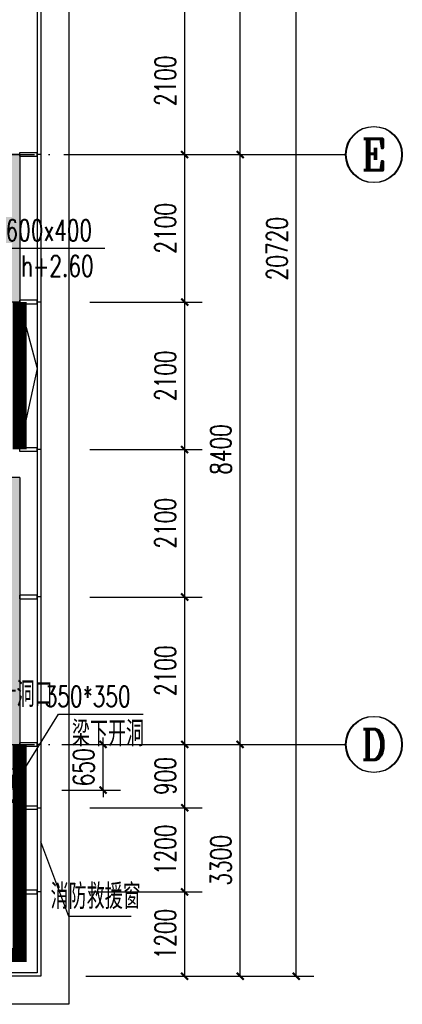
# Model space of a CAD drawing. Extents: x 797781 to 1255204, y 21234 to 1024248.
# Tile 761 of 1056: x 989258 to 994708, y 757331 to 771352. Entities that reach past the tile are written whole.
import ezdxf
from ezdxf.enums import TextEntityAlignment as Align

# ---------------------------------------------------------------- set-up
doc = ezdxf.new("R2010")
doc.units = 0
doc.header["$LTSCALE"] = 1000
doc.header["$MEASUREMENT"] = 0
doc.linetypes.add('230303生产综合楼-平面图_t8$0$DOTE', pattern=[2.42, 2, -0.2, 0.02, -0.2])
doc.linetypes.add('__DASH', pattern=[0.35, 0.25, -0.1])
for name, color, linetype in [('230303生产综合楼-平面图_t8$0$3T_WOOD', 21, 'Continuous'), ('230303生产综合楼-平面图_t8$0$AXIS', 3, 'Continuous'), ('230303生产综合楼-平面图_t8$0$AXIS_TEXT', 7, 'Continuous'), ('230303生产综合楼-平面图_t8$0$CURTWALL', 4, 'Continuous'), ('230303生产综合楼-平面图_t8$0$DIM_LEAD', 3, 'Continuous'), ('230303生产综合楼-平面图_t8$0$DIM_SYMB', 3, 'Continuous'), ('230303生产综合楼-平面图_t8$0$DOTE', 1, '230303生产综合楼-平面图_t8$0$DOTE'), ('230303生产综合楼-平面图_t8$0$PUB_DIM', 3, 'Continuous'), ('230303生产综合楼-平面图_t8$0$PUB_HATCH', 8, 'Continuous'), ('230303生产综合楼-平面图_t8$0$PUB_TEXT', 7, 'Continuous'), ('230303生产综合楼-平面图_t8$0$WALL', 40, 'Continuous'), ('230303生产综合楼-平面图_t8$0$条件', 7, 'Continuous'), ('230303生产综合楼-平面图_t8$0$水管', 4, 'Continuous'), ('230303生产综合楼-平面图_t8$0$看线', 115, 'Continuous'), ('AXIS_TEXT', 7, 'Continuous'), ('DIM_LEAD', 3, 'Continuous'), ('PUB_TEXT', 7, 'Continuous')]:
    doc.layers.add(name, color=color, linetype=linetype)
doc.styles.add('230303生产综合楼-平面图_t8$0$_TCH_AXIS', font='COMPLEX', dxfattribs={"bigfont": 'GBCBIG'})
doc.styles.add('230303生产综合楼-平面图_t8$0$_TCH_DIM', font='SIMPLEX', dxfattribs={"bigfont": 'GBCBIG'})
doc.styles.add('230303生产综合楼-平面图_T8$0$_TCH_DIM_T3', font='SIMPLEX', dxfattribs={"width": 0.705882, "bigfont": 'GBCBIG'})
doc.styles.add('_TCH_DIM', font='SIMPLEX', dxfattribs={"bigfont": 'GBCBIG'})
doc.styles.add('COMPLEX', font='COMPLEX')
doc.dimstyles.new('230303生产综合楼-平面图_T8$0$_TCH_ARCH&&100', dxfattribs={"dimtxt": 297.5, "dimasz": 100, "dimexe": 250, "dimexo": 300, "dimgap": 126.25, "dimtad": 1, "dimdec": 0, "dimzin": 0, "dimdsep": 46, "dimtxsty": '230303生产综合楼-平面图_T8$0$_TCH_DIM_T3', "dimblk": '230303生产综合楼-平面图_t8$0$_ArchTick', "dimcen": 0.09, "dimclrt": 7, "dimazin": 2, "dimtfac": 1, "dimtdec": 0, "dimtix": 1, "dimtmove": 2, "dimatfit": 3, "dimfxl": 1, "dimtolj": 1, "dimtzin": 0, "dimarcsym": 0})

# ---------------------------------------------------------------- blocks, each defined once
blk = doc.blocks.new('AQ9-10')
at = {"color": 6, "linetype": '__DASH', "ltscale": 4, "const_width": 200}
for points in [[(1107166, 667400), (1107166, 669500)], [(1107166, 663200), (1107166, 660200), (1100516, 660199)]]:
    blk.add_lwpolyline(points, dxfattribs=at)
blk = doc.blocks.new('10FND10')
at = {"layer": 'DIM_LEAD'}
blk.add_line((765581.2, 776116.3), (767144.7, 776116.3), dxfattribs=at)
at = {"layer": 'PUB_TEXT', "style": '_TCH_DIM'}
blk.add_text('洞口', height=357.45, dxfattribs=at).set_placement((765253.1, 776221.3))
at = {"layer": 'PUB_TEXT', "style": '_TCH_DIM', "width": 0.705882}
for s, p in [('600x400', (765729.7, 776221.3)), ('h+2.60', (765949.7, 775713.8))]:
    blk.add_text(s, height=297.5, dxfattribs=at).set_placement(p)
blk = doc.blocks.new('230303生产综合楼-平面图_t8$0$6WLGJ')
at = {"layer": '230303生产综合楼-平面图_t8$0$3T_WOOD'}
for points in [[(1106291, 378412), (1106291, 378362), (1106541, 378362), (1106541, 378412)], [(1106291, 376312), (1106291, 376262), (1106541, 376262), (1106541, 376312)], [(1106291, 374212), (1106291, 374162), (1106541, 374162), (1106541, 374212)], [(1106291, 372112), (1106291, 372062), (1106541, 372062), (1106541, 372112)], [(1106291, 370012), (1106291, 369962), (1106541, 369962), (1106541, 370012)], [(1106291, 367912), (1106291, 367862), (1106541, 367862), (1106541, 367912)]]:
    blk.add_lwpolyline(points, close=True, dxfattribs=at)
for points in [[(1106591, 378387), (1106541, 378387)], [(1106591, 376287), (1106541, 376287)], [(1106591, 376287), (1106541, 376287)], [(1106591, 374187), (1106541, 374187)], [(1106591, 374187), (1106541, 374187)], [(1106591, 372087), (1106541, 372087)], [(1106591, 369987), (1106541, 369987)], [(1106591, 369987), (1106541, 369987)], [(1106591, 367887), (1106541, 367887)]]:
    blk.add_lwpolyline(points, dxfattribs=at)
blk = doc.blocks.new('230303生产综合楼-平面图_t8$0$_ArchTick')
at = {"color": 0, "linetype": 'ByBlock', "const_width": 0.3}
blk.add_lwpolyline([(-0.5, -0.5), (0.5, 0.5)], dxfattribs=at)
blk = doc.blocks.new('*D6277')
at = {"layer": '230303生产综合楼-平面图_t8$0$PUB_DIM', "color": 0, "lineweight": -2, "transparency": 16777216}
for p, q in [((815448, 174299), (815448, 173878)), ((815798, 174299), (815798, 173878)), ((815448, 174128), (815798, 174128))]:
    blk.add_line(p, q, dxfattribs=at)
at = {"layer": 'Defpoints', "color": 0, "transparency": 16777216}
for p in [(815448, 174599), (815798, 174599), (815798, 174128)]:
    blk.add_point(p, dxfattribs=at)
at = {"layer": '230303生产综合楼-平面图_t8$0$PUB_DIM', "color": 0, "lineweight": -2, "transparency": 16777216, "xscale": 100, "yscale": 100, "zscale": 100, "rotation": 180}
blk.add_blockref('230303生产综合楼-平面图_t8$0$_ArchTick', (815448, 174128), dxfattribs=at)
at = {"layer": '230303生产综合楼-平面图_t8$0$PUB_DIM', "color": 0, "lineweight": -2, "transparency": 16777216, "xscale": 100, "yscale": 100, "zscale": 100}
blk.add_blockref('230303生产综合楼-平面图_t8$0$_ArchTick', (815798, 174128), dxfattribs=at)
at = {"layer": '230303生产综合楼-平面图_t8$0$PUB_DIM', "color": 7, "transparency": 16777216, "insert": (815448, 174403), "char_height": 297.5, "attachment_point": 5, "style": '230303生产综合楼-平面图_T8$0$_TCH_DIM_T3'}
blk.add_mtext('\\A1;350', dxfattribs=at)
blk = doc.blocks.new('*D6280')
at = {"layer": '230303生产综合楼-平面图_t8$0$PUB_DIM', "color": 0, "lineweight": -2, "transparency": 16777216}
for p, q in [((816985, 174949), (816985, 175049)), ((816398, 174949), (817235, 174948)), ((816985, 174299), (816985, 174949)), ((816398, 174299), (817235, 174298)), ((816985, 174299), (816985, 174199))]:
    blk.add_line(p, q, dxfattribs=at)
at = {"layer": 'Defpoints', "color": 0, "transparency": 16777216}
for p in [(816098, 174949), (816985, 174949), (816098, 174299)]:
    blk.add_point(p, dxfattribs=at)
at = {"layer": '230303生产综合楼-平面图_t8$0$PUB_DIM', "color": 0, "lineweight": -2, "transparency": 16777216, "xscale": 100, "yscale": 100, "zscale": 100}
for p, rotation in [((816985, 174949), 269.9726652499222), ((816985, 174299), 89.97266524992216)]:
    blk.add_blockref('230303生产综合楼-平面图_t8$0$_ArchTick', p, dxfattribs=dict(at, rotation=rotation))
at = {"layer": '230303生产综合楼-平面图_t8$0$PUB_DIM', "color": 7, "transparency": 16777216, "insert": (816710, 174624), "char_height": 297.5, "attachment_point": 5, "rotation": 89.9727, "style": '230303生产综合楼-平面图_T8$0$_TCH_DIM_T3'}
blk.add_mtext('\\A1;650', dxfattribs=at)
blk = doc.blocks.new('*D5605')
at = {"layer": '230303生产综合楼-平面图_t8$0$AXIS', "color": 0, "lineweight": -2, "transparency": 16777216}
for p, q in [((990258, 758931), (991858, 758931)), ((991608, 757731), (991608, 758931)), ((990258, 757731), (991858, 757731))]:
    blk.add_line(p, q, dxfattribs=at)
at = {"layer": 'Defpoints', "color": 0, "transparency": 16777216}
for p in [(989958, 758931), (991608, 758931), (989958, 757731)]:
    blk.add_point(p, dxfattribs=at)
at = {"layer": '230303生产综合楼-平面图_t8$0$AXIS', "color": 0, "lineweight": -2, "transparency": 16777216, "xscale": 100, "yscale": 100, "zscale": 100}
for p, rotation in [((991608, 758931), 90), ((991608, 757731), 270)]:
    blk.add_blockref('230303生产综合楼-平面图_t8$0$_ArchTick', p, dxfattribs=dict(at, rotation=rotation))
at = {"layer": '230303生产综合楼-平面图_t8$0$AXIS', "color": 7, "transparency": 16777216, "insert": (991333, 758331), "char_height": 297.5, "attachment_point": 5, "rotation": 90, "style": '230303生产综合楼-平面图_T8$0$_TCH_DIM_T3'}
blk.add_mtext('\\A1;1200', dxfattribs=at)
blk = doc.blocks.new('*D5606')
at = {"layer": '230303生产综合楼-平面图_t8$0$AXIS', "color": 0, "lineweight": -2, "transparency": 16777216}
for p, q in [((990258, 760131), (991858, 760131)), ((991608, 758931), (991608, 760131)), ((990258, 758931), (991858, 758931))]:
    blk.add_line(p, q, dxfattribs=at)
at = {"layer": 'Defpoints', "color": 0, "transparency": 16777216}
for p in [(989958, 760131), (991608, 760131), (989958, 758931)]:
    blk.add_point(p, dxfattribs=at)
at = {"layer": '230303生产综合楼-平面图_t8$0$AXIS', "color": 0, "lineweight": -2, "transparency": 16777216, "xscale": 100, "yscale": 100, "zscale": 100}
for p, rotation in [((991608, 760131), 90), ((991608, 758931), 270)]:
    blk.add_blockref('230303生产综合楼-平面图_t8$0$_ArchTick', p, dxfattribs=dict(at, rotation=rotation))
at = {"layer": '230303生产综合楼-平面图_t8$0$AXIS', "color": 7, "transparency": 16777216, "insert": (991333, 759531), "char_height": 297.5, "attachment_point": 5, "rotation": 90, "style": '230303生产综合楼-平面图_T8$0$_TCH_DIM_T3'}
blk.add_mtext('\\A1;1200', dxfattribs=at)
blk = doc.blocks.new('*D5607')
at = {"layer": '230303生产综合楼-平面图_t8$0$AXIS', "color": 0, "lineweight": -2, "transparency": 16777216}
for p, q in [((990258, 761031), (991858, 761031)), ((991608, 760131), (991608, 761031)), ((990258, 760131), (991858, 760131))]:
    blk.add_line(p, q, dxfattribs=at)
at = {"layer": 'Defpoints', "color": 0, "transparency": 16777216}
for p in [(989958, 761031), (991608, 761031), (989958, 760131)]:
    blk.add_point(p, dxfattribs=at)
at = {"layer": '230303生产综合楼-平面图_t8$0$AXIS', "color": 0, "lineweight": -2, "transparency": 16777216, "xscale": 100, "yscale": 100, "zscale": 100}
for p, rotation in [((991608, 761031), 90), ((991608, 760131), 270)]:
    blk.add_blockref('230303生产综合楼-平面图_t8$0$_ArchTick', p, dxfattribs=dict(at, rotation=rotation))
at = {"layer": '230303生产综合楼-平面图_t8$0$AXIS', "color": 7, "transparency": 16777216, "insert": (991333, 760581), "char_height": 297.5, "attachment_point": 5, "rotation": 90, "style": '230303生产综合楼-平面图_T8$0$_TCH_DIM_T3'}
blk.add_mtext('\\A1;900', dxfattribs=at)
blk = doc.blocks.new('*D5608')
at = {"layer": '230303生产综合楼-平面图_t8$0$AXIS', "color": 0, "lineweight": -2, "transparency": 16777216}
for p, q in [((990258, 763131), (991858, 763131)), ((991608, 761031), (991608, 763131)), ((990258, 761031), (991858, 761031))]:
    blk.add_line(p, q, dxfattribs=at)
at = {"layer": 'Defpoints', "color": 0, "transparency": 16777216}
for p in [(989958, 763131), (991608, 763131), (989958, 761031)]:
    blk.add_point(p, dxfattribs=at)
at = {"layer": '230303生产综合楼-平面图_t8$0$AXIS', "color": 0, "lineweight": -2, "transparency": 16777216, "xscale": 100, "yscale": 100, "zscale": 100}
for p, rotation in [((991608, 763131), 90), ((991608, 761031), 270)]:
    blk.add_blockref('230303生产综合楼-平面图_t8$0$_ArchTick', p, dxfattribs=dict(at, rotation=rotation))
at = {"layer": '230303生产综合楼-平面图_t8$0$AXIS', "color": 7, "transparency": 16777216, "insert": (991333, 762081), "char_height": 297.5, "attachment_point": 5, "rotation": 90, "style": '230303生产综合楼-平面图_T8$0$_TCH_DIM_T3'}
blk.add_mtext('\\A1;2100', dxfattribs=at)
blk = doc.blocks.new('*D5609')
at = {"layer": '230303生产综合楼-平面图_t8$0$AXIS', "color": 0, "lineweight": -2, "transparency": 16777216}
for p, q in [((990258, 765231), (991858, 765231)), ((991608, 763131), (991608, 765231)), ((990258, 763131), (991858, 763131))]:
    blk.add_line(p, q, dxfattribs=at)
at = {"layer": 'Defpoints', "color": 0, "transparency": 16777216}
for p in [(989958, 765231), (991608, 765231), (989958, 763131)]:
    blk.add_point(p, dxfattribs=at)
at = {"layer": '230303生产综合楼-平面图_t8$0$AXIS', "color": 0, "lineweight": -2, "transparency": 16777216, "xscale": 100, "yscale": 100, "zscale": 100}
for p, rotation in [((991608, 765231), 90), ((991608, 763131), 270)]:
    blk.add_blockref('230303生产综合楼-平面图_t8$0$_ArchTick', p, dxfattribs=dict(at, rotation=rotation))
at = {"layer": '230303生产综合楼-平面图_t8$0$AXIS', "color": 7, "transparency": 16777216, "insert": (991333, 764181), "char_height": 297.5, "attachment_point": 5, "rotation": 90, "style": '230303生产综合楼-平面图_T8$0$_TCH_DIM_T3'}
blk.add_mtext('\\A1;2100', dxfattribs=at)
blk = doc.blocks.new('*D5610')
at = {"layer": '230303生产综合楼-平面图_t8$0$AXIS', "color": 0, "lineweight": -2, "transparency": 16777216}
for p, q in [((990258, 767331), (991858, 767331)), ((991608, 765231), (991608, 767331)), ((990258, 765231), (991858, 765231))]:
    blk.add_line(p, q, dxfattribs=at)
at = {"layer": 'Defpoints', "color": 0, "transparency": 16777216}
for p in [(989958, 767331), (991608, 767331), (989958, 765231)]:
    blk.add_point(p, dxfattribs=at)
at = {"layer": '230303生产综合楼-平面图_t8$0$AXIS', "color": 0, "lineweight": -2, "transparency": 16777216, "xscale": 100, "yscale": 100, "zscale": 100}
for p, rotation in [((991608, 767331), 90), ((991608, 765231), 270)]:
    blk.add_blockref('230303生产综合楼-平面图_t8$0$_ArchTick', p, dxfattribs=dict(at, rotation=rotation))
at = {"layer": '230303生产综合楼-平面图_t8$0$AXIS', "color": 7, "transparency": 16777216, "insert": (991333, 766281), "char_height": 297.5, "attachment_point": 5, "rotation": 90, "style": '230303生产综合楼-平面图_T8$0$_TCH_DIM_T3'}
blk.add_mtext('\\A1;2100', dxfattribs=at)
blk = doc.blocks.new('*D5611')
at = {"layer": '230303生产综合楼-平面图_t8$0$AXIS', "color": 0, "lineweight": -2, "transparency": 16777216}
for p, q in [((990258, 769431), (991858, 769431)), ((991608, 767331), (991608, 769431)), ((990258, 767331), (991858, 767331))]:
    blk.add_line(p, q, dxfattribs=at)
at = {"layer": 'Defpoints', "color": 0, "transparency": 16777216}
for p in [(989958, 769431), (991608, 769431), (989958, 767331)]:
    blk.add_point(p, dxfattribs=at)
at = {"layer": '230303生产综合楼-平面图_t8$0$AXIS', "color": 0, "lineweight": -2, "transparency": 16777216, "xscale": 100, "yscale": 100, "zscale": 100}
for p, rotation in [((991608, 769431), 90), ((991608, 767331), 270)]:
    blk.add_blockref('230303生产综合楼-平面图_t8$0$_ArchTick', p, dxfattribs=dict(at, rotation=rotation))
at = {"layer": '230303生产综合楼-平面图_t8$0$AXIS', "color": 7, "transparency": 16777216, "insert": (991333, 768381), "char_height": 297.5, "attachment_point": 5, "rotation": 90, "style": '230303生产综合楼-平面图_T8$0$_TCH_DIM_T3'}
blk.add_mtext('\\A1;2100', dxfattribs=at)
blk = doc.blocks.new('*D5612')
at = {"layer": '230303生产综合楼-平面图_t8$0$AXIS', "color": 0, "lineweight": -2, "transparency": 16777216}
for p, q in [((990258, 771531), (991858, 771531)), ((991608, 769431), (991608, 771531)), ((990258, 769431), (991858, 769431))]:
    blk.add_line(p, q, dxfattribs=at)
at = {"layer": 'Defpoints', "color": 0, "transparency": 16777216}
for p in [(989958, 771531), (991608, 771531), (989958, 769431)]:
    blk.add_point(p, dxfattribs=at)
at = {"layer": '230303生产综合楼-平面图_t8$0$AXIS', "color": 0, "lineweight": -2, "transparency": 16777216, "xscale": 100, "yscale": 100, "zscale": 100}
for p, rotation in [((991608, 771531), 90), ((991608, 769431), 270)]:
    blk.add_blockref('230303生产综合楼-平面图_t8$0$_ArchTick', p, dxfattribs=dict(at, rotation=rotation))
at = {"layer": '230303生产综合楼-平面图_t8$0$AXIS', "color": 7, "transparency": 16777216, "insert": (991333, 770481), "char_height": 297.5, "attachment_point": 5, "rotation": 90, "style": '230303生产综合楼-平面图_T8$0$_TCH_DIM_T3'}
blk.add_mtext('\\A1;2100', dxfattribs=at)
blk = doc.blocks.new('_AXISO')
blk.add_circle((0, 0), 0.5)
at = {"layer": 'AXIS_TEXT', "style": 'COMPLEX', "width": 1.041667}
blk.add_attdef('A', text='', height=0.56, dxfattribs=at).set_placement((-0.25, -0.28), (0.25, -0.28), align=Align.FIT)
blk = doc.blocks.new('*D6181')
at = {"layer": '230303生产综合楼-平面图_t8$0$AXIS', "color": 0, "lineweight": -2, "transparency": 16777216}
for p, q in [((990198, 761031), (992648, 761031)), ((992398, 757731), (992398, 761031)), ((990198, 757731), (992648, 757731))]:
    blk.add_line(p, q, dxfattribs=at)
at = {"layer": 'Defpoints', "color": 0, "transparency": 16777216}
for p in [(989898, 761031), (992398, 761031), (989898, 757731)]:
    blk.add_point(p, dxfattribs=at)
at = {"layer": '230303生产综合楼-平面图_t8$0$AXIS', "color": 0, "lineweight": -2, "transparency": 16777216, "xscale": 100, "yscale": 100, "zscale": 100}
for p, rotation in [((992398, 761031), 90), ((992398, 757731), 270)]:
    blk.add_blockref('230303生产综合楼-平面图_t8$0$_ArchTick', p, dxfattribs=dict(at, rotation=rotation))
at = {"layer": '230303生产综合楼-平面图_t8$0$AXIS', "color": 7, "transparency": 16777216, "insert": (992123, 759381), "char_height": 297.5, "attachment_point": 5, "rotation": 90, "style": '230303生产综合楼-平面图_T8$0$_TCH_DIM_T3'}
blk.add_mtext('\\A1;3300', dxfattribs=at)
blk = doc.blocks.new('*D6182')
at = {"layer": '230303生产综合楼-平面图_t8$0$AXIS', "color": 0, "lineweight": -2, "transparency": 16777216}
for p, q in [((990198, 769431), (992648, 769431)), ((992398, 761031), (992398, 769431)), ((990198, 761031), (992648, 761031))]:
    blk.add_line(p, q, dxfattribs=at)
at = {"layer": 'Defpoints', "color": 0, "transparency": 16777216}
for p in [(989898, 769431), (992398, 769431), (989898, 761031)]:
    blk.add_point(p, dxfattribs=at)
at = {"layer": '230303生产综合楼-平面图_t8$0$AXIS', "color": 0, "lineweight": -2, "transparency": 16777216, "xscale": 100, "yscale": 100, "zscale": 100}
for p, rotation in [((992398, 769431), 90), ((992398, 761031), 270)]:
    blk.add_blockref('230303生产综合楼-平面图_t8$0$_ArchTick', p, dxfattribs=dict(at, rotation=rotation))
at = {"layer": '230303生产综合楼-平面图_t8$0$AXIS', "color": 7, "transparency": 16777216, "insert": (992123, 765231), "char_height": 297.5, "attachment_point": 5, "rotation": 90, "style": '230303生产综合楼-平面图_T8$0$_TCH_DIM_T3'}
blk.add_mtext('\\A1;8400', dxfattribs=at)
blk = doc.blocks.new('*D6183')
at = {"layer": '230303生产综合楼-平面图_t8$0$AXIS', "color": 0, "lineweight": -2, "transparency": 16777216}
for p, q in [((990198, 777831), (992648, 777831)), ((992398, 769431), (992398, 777831)), ((990198, 769431), (992648, 769431))]:
    blk.add_line(p, q, dxfattribs=at)
at = {"layer": 'Defpoints', "color": 0, "transparency": 16777216}
for p in [(989898, 777831), (992398, 777831), (989898, 769431)]:
    blk.add_point(p, dxfattribs=at)
at = {"layer": '230303生产综合楼-平面图_t8$0$AXIS', "color": 0, "lineweight": -2, "transparency": 16777216, "xscale": 100, "yscale": 100, "zscale": 100}
for p, rotation in [((992398, 777831), 90), ((992398, 769431), 270)]:
    blk.add_blockref('230303生产综合楼-平面图_t8$0$_ArchTick', p, dxfattribs=dict(at, rotation=rotation))
at = {"layer": '230303生产综合楼-平面图_t8$0$AXIS', "color": 7, "transparency": 16777216, "insert": (992123, 773631), "char_height": 297.5, "attachment_point": 5, "rotation": 90, "style": '230303生产综合楼-平面图_T8$0$_TCH_DIM_T3'}
blk.add_mtext('\\A1;8400', dxfattribs=at)
blk = doc.blocks.new('*D6185')
at = {"layer": '230303生产综合楼-平面图_t8$0$AXIS', "color": 0, "lineweight": -2, "transparency": 16777216}
for p, q in [((990198, 778451), (993448, 778451)), ((993198, 757731), (993198, 778451)), ((990198, 757731), (993448, 757731))]:
    blk.add_line(p, q, dxfattribs=at)
at = {"layer": 'Defpoints', "color": 0, "transparency": 16777216}
for p in [(989898, 778451), (993198, 778451), (989898, 757731)]:
    blk.add_point(p, dxfattribs=at)
at = {"layer": '230303生产综合楼-平面图_t8$0$AXIS', "color": 0, "lineweight": -2, "transparency": 16777216, "xscale": 100, "yscale": 100, "zscale": 100}
for p, rotation in [((993198, 778451), 90), ((993198, 757731), 270)]:
    blk.add_blockref('230303生产综合楼-平面图_t8$0$_ArchTick', p, dxfattribs=dict(at, rotation=rotation))
at = {"layer": '230303生产综合楼-平面图_t8$0$AXIS', "color": 7, "transparency": 16777216, "insert": (992923, 768091), "char_height": 297.5, "attachment_point": 5, "rotation": 90, "style": '230303生产综合楼-平面图_T8$0$_TCH_DIM_T3'}
blk.add_mtext('\\A1;20720', dxfattribs=at)
blk = doc.blocks.new('230303生产综合楼-平面图_t8$0$HXT-3')
at = {"layer": '230303生产综合楼-平面图_t8$0$PUB_HATCH'}
for points in [[(815548.3, 183098.9), (815798.3, 183348.9), (812448.3, 183348.9), (812448.3, 183098.9)], [(815798.3, 183348.9), (815548.3, 183098.9), (815548.3, 181248.9), (815798.3, 181248.9)], [(815548.3, 178748.9), (815548.3, 174848.9), (815798.3, 174598.9), (815798.3, 178748.9)], [(815798.3, 174598.9), (815548.3, 174848.9), (812448.3, 174848.9), (812448.3, 174598.9)]]:
    blk.add_hatch(color=256, dxfattribs=at).paths.add_polyline_path(points)
at = {"layer": '230303生产综合楼-平面图_t8$0$DIM_LEAD'}
for p, q in [((815798.3, 174491.6), (816353.2, 175378.6)), ((816353.2, 175378.6), (817558.5, 175378.6))]:
    blk.add_line(p, q, dxfattribs=at)
at = {"layer": '230303生产综合楼-平面图_t8$0$DIM_LEAD', "const_width": 40}
blk.add_lwpolyline([(815787.7, 174474.7, 1), (815808.9, 174508.6, 1)], format="xyb", close=True, dxfattribs=at)
at = {"layer": '230303生产综合楼-平面图_t8$0$WALL'}
for p, q in [((815798.3, 183348.9), (812448.3, 183348.9)), ((815798.3, 183348.9), (815798.3, 181248.9)), ((815798.3, 181248.9), (815548.3, 181248.9)), ((815798.3, 178748.9), (815548.3, 178748.9)), ((815798.3, 178748.9), (815798.3, 174598.9)), ((815798.3, 174598.9), (812448.3, 174598.9))]:
    blk.add_line(p, q, dxfattribs=at)
at = {"layer": '230303生产综合楼-平面图_t8$0$条件', "color": 1, "const_width": 50}
blk.add_lwpolyline([(815798.3, 174491.6), (815798.3, 174141.6), (815598.3, 174141), (815598.3, 174492.9), (815798.3, 174491.6)], dxfattribs=at)
at = {"layer": '230303生产综合楼-平面图_t8$0$PUB_TEXT', "style": '230303生产综合楼-平面图_t8$0$_TCH_DIM'}
for s, p in [('防雨百叶洞口', (814723.7, 175483.6)), ('梁下开洞', (816541.2, 174923.6))]:
    blk.add_text(s, height=357.45, dxfattribs=at).set_placement(p)
at = {"layer": '230303生产综合楼-平面图_t8$0$PUB_TEXT', "style": '230303生产综合楼-平面图_t8$0$_TCH_DIM', "width": 0.705882}
blk.add_text('350*350', height=297.5, dxfattribs=at).set_placement((816153.5, 175483.6))
at = {"layer": '230303生产综合楼-平面图_t8$0$PUB_DIM'}
dim = blk.add_aligned_dim(p1=(816097.9, 174299), p2=(816098.2, 174948.9), distance=-887, dimstyle='230303生产综合楼-平面图_T8$0$_TCH_ARCH&&100', dxfattribs=at)
dim.commit()
dim.dimension.update_dxf_attribs({"geometry": '*D6280', "text_midpoint": (816710.1, 174623.7)})
dim = blk.add_linear_dim(base=(815798.3, 174127.8), p1=(815448.3, 174598.9), p2=(815798.3, 174598.9), angle=360, dimstyle='230303生产综合楼-平面图_T8$0$_TCH_ARCH&&100', dxfattribs=at)
dim.commit()
dim.dimension.update_dxf_attribs({"geometry": '*D6277', "text_midpoint": (815448.3, 174402.8), "dimtype": 161})

msp = doc.modelspace()

# ---------------------------------------------------------------- linework, layer by layer
msp.add_line((989508, 760131.3), (989558, 760131.3))
msp.add_lwpolyline([(989258, 760156.3), (989508, 760156.3), (989508, 760106.3), (989258, 760106.3)], close=True)
at = {"layer": '230303生产综合楼-平面图_t8$0$AXIS'}
for p, q in [((989898, 769431.3), (993898, 769431.3)), ((989908, 769431.3), (993908, 769431.3)), ((989898, 761031.3), (993898, 761031.3)), ((989908, 761031.3), (993908, 761031.3))]:
    msp.add_line(p, q, dxfattribs=at)
at = {"layer": '230303生产综合楼-平面图_t8$0$CURTWALL'}
for points in [[(895858, 781131.3), (963708, 781131.3), (989558, 778451.4), (989558, 757731.3), (895858, 757731.3)], [(895908, 781081.3), (963705.4, 781081.3), (989508, 778406.3), (989508, 757781.3), (895908, 757781.3)]]:
    msp.add_lwpolyline(points, close=True, dxfattribs=at)
msp.add_lwpolyline([(989258, 767306.3), (989508, 766386), (989258, 765256.3)], dxfattribs=at)
at = {"layer": '230303生产综合楼-平面图_t8$0$DIM_SYMB', "color": 1}
msp.add_lwpolyline([(990847.7, 758580.4), (989958, 758580.4), (989558, 759643.9)], dxfattribs=at)
at = {"layer": '230303生产综合楼-平面图_t8$0$DOTE'}
for p, q in [((895508, 769431.3), (989908, 769431.3)), ((895508, 761031.3), (989908, 761031.3))]:
    msp.add_line(p, q, dxfattribs=at)
at = {"layer": '230303生产综合楼-平面图_t8$0$看线'}
msp.add_lwpolyline([(895458, 781531.3), (964094.7, 781531.3), (989958, 778811.6), (989958, 757331.3), (895458, 757331.3)], close=True, dxfattribs=at)

# ---------------------------------------------------------------- block references
for name, p in [('AQ9-10', (-117908.2, 97831.4)), ('10FND10', (223326.8, -8018.6)), ('230303生产综合楼-平面图_t8$0$6WLGJ', (-117033.3, 391044.5))]:
    msp.add_blockref(name, p)
at = {"layer": '230303生产综合楼-平面图_t8$0$AXIS'}
ref = msp.add_blockref('_AXISO', (994298, 769431.3), dxfattribs=dict(at, xscale=800, yscale=800, zscale=800))
ref.add_attrib('A', 'E', dxfattribs={"layer": '230303生产综合楼-平面图_t8$0$AXIS_TEXT', "ltscale": 2, "height": 445.4, "style": '230303生产综合楼-平面图_t8$0$_TCH_AXIS'}).set_placement((994128.3, 769208.6), (994467.7, 769208.6), align=Align.FIT)
ref = msp.add_blockref('_AXISO', (994308, 769431.3), dxfattribs=dict(at, xscale=800, yscale=800, zscale=800))
ref.add_attrib('A', 'E', dxfattribs={"layer": '230303生产综合楼-平面图_t8$0$AXIS_TEXT', "ltscale": 2, "height": 445.4, "style": '230303生产综合楼-平面图_t8$0$_TCH_AXIS'}).set_placement((994138.3, 769208.6), (994477.7, 769208.6), align=Align.FIT)
ref = msp.add_blockref('_AXISO', (994298, 761031.3), dxfattribs=dict(at, xscale=800, yscale=800, zscale=800))
ref.add_attrib('A', 'D', dxfattribs={"layer": '230303生产综合楼-平面图_t8$0$AXIS_TEXT', "ltscale": 2, "height": 435.3, "style": '230303生产综合楼-平面图_t8$0$_TCH_AXIS'}).set_placement((994121.8, 760813.7), (994474.1, 760813.7), align=Align.FIT)
ref = msp.add_blockref('_AXISO', (994308, 761031.3), dxfattribs=dict(at, xscale=800, yscale=800, zscale=800))
ref.add_attrib('A', 'D', dxfattribs={"layer": '230303生产综合楼-平面图_t8$0$AXIS_TEXT', "ltscale": 2, "height": 435.3, "style": '230303生产综合楼-平面图_t8$0$_TCH_AXIS'}).set_placement((994131.8, 760813.7), (994484.2, 760813.7), align=Align.FIT)
at = {"layer": '230303生产综合楼-平面图_t8$0$水管'}
msp.add_blockref('230303生产综合楼-平面图_t8$0$HXT-3', (173459.7, 586082.4), dxfattribs=at)

# ---------------------------------------------------------------- texts
at = {"layer": '230303生产综合楼-平面图_t8$0$PUB_TEXT', "color": 1, "style": '230303生产综合楼-平面图_t8$0$_TCH_DIM'}
msp.add_text('消防救援窗', height=357.45, rotation=0.00001, dxfattribs=at).set_placement((989697.2, 758689.1))

# ---------------------------------------------------------------- dimensions: what is measured, and where the dimension line sits
at = {"layer": '230303生产综合楼-平面图_t8$0$AXIS'}
for p1, p2, distance, picture, middle in [((989898, 757731.3), (989898, 778451.4), -3300, '*D6185', (992923, 768091.4)), ((989898, 769431.3), (989898, 777831.3), -2500, '*D6183', (992123, 773631.3)), ((989958, 769431.3), (989958, 771531.3), -1650, '*D5612', (991333, 770481.3)), ((989898, 761031.3), (989898, 769431.3), -2500, '*D6182', (992123, 765231.3)), ((989958, 767331.3), (989958, 769431.3), -1650, '*D5611', (991333, 768381.3)), ((989958, 765231.3), (989958, 767331.3), -1650, '*D5610', (991333, 766281.3)), ((989958, 763131.3), (989958, 765231.3), -1650, '*D5609', (991333, 764181.3)), ((989958, 761031.3), (989958, 763131.3), -1650, '*D5608', (991333, 762081.3)), ((989898, 757731.3), (989898, 761031.3), -2500, '*D6181', (992123, 759381.3)), ((989958, 760131.3), (989958, 761031.3), -1650, '*D5607', (991333, 760581.3)), ((989958, 758931.3), (989958, 760131.3), -1650, '*D5606', (991333, 759531.3)), ((989958, 757731.3), (989958, 758931.3), -1650, '*D5605', (991333, 758331.3))]:
    dim = msp.add_aligned_dim(p1=p1, p2=p2, distance=distance, dimstyle='230303生产综合楼-平面图_T8$0$_TCH_ARCH&&100', dxfattribs=at)
    dim.commit()
    dim.dimension.update_dxf_attribs({"geometry": picture, "text_midpoint": middle})

doc.saveas('drawing.dxf')
